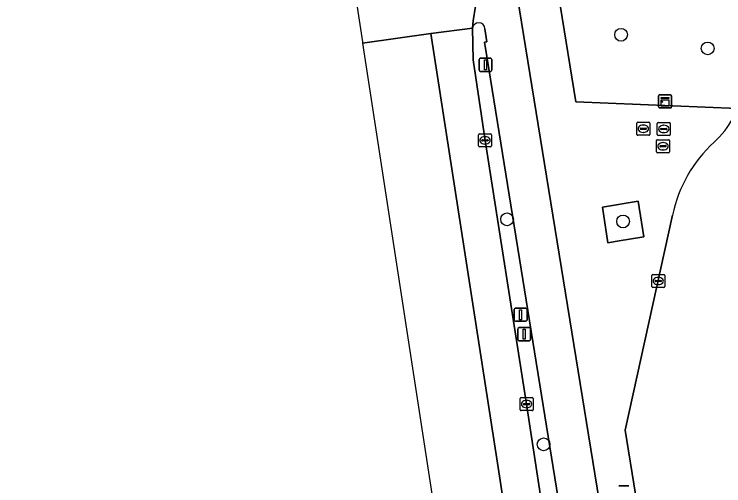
# Model space of a CAD drawing. Extents: x 160888 to 161385, y 386490 to 386908.
# Drawn here: x 160887.8 to 160942.2, y 386671.6 to 386707.7 of the extents above; entities that cross this region are included whole.
import ezdxf

# ---------------------------------------------------------------- set-up
doc = ezdxf.new("R2010")
doc.units = 0
for name, color, linetype in [('IMGEO_Berm_groen', 7, 'Continuous'), ('IMGEO_Boom', 7, 'Continuous'), ('IMGEO_Fietspad_gesloten', 7, 'Continuous'), ('IMGEO_Groenvoorziening', 7, 'Continuous'), ('IMGEO_Kast', 7, 'Continuous'), ('IMGEO_Kolk', 7, 'Continuous'), ('IMGEO_Lichtmast', 7, 'Continuous'), ('IMGEO_Rijbaan_lokaal_gesloten', 7, 'Continuous'), ('IMGEO_Rijbaan_lokaal_open', 7, 'Continuous'), ('IMGEO_Rioolput', 7, 'Continuous'), ('IMGEO_Verkeersbordpaal', 7, 'Continuous'), ('IMGEO_Verkeersregelinstallatiepaal', 7, 'Continuous'), ('IMGEO_Voetpad_open', 7, 'Continuous')]:
    doc.layers.add(name, color=color, linetype=linetype)

msp = doc.modelspace()

# ---------------------------------------------------------------- linework, layer by layer
at = {"layer": 'IMGEO_Berm_groen'}
for points in [[(160922.94, 386706.686), (160922.993, 386704.258), (160923.909, 386698.07), (160927.101, 386677.842), (160930.347, 386656.596), (160933.524, 386636.354), (160935.436, 386624.216), (160935.438, 386623.528), (160935.246, 386615.609), (160935.115, 386610.302), (160935.118, 386606.678)], [(160931.762, 386656.821), (160924.065, 386704.353), (160923.881, 386705.616), (160924.045, 386705.64), (160923.906, 386706.637)]]:
    msp.add_lwpolyline(points, dxfattribs=at)
msp.add_arc((160923.42, 386706.604), 0.487, 3.9379, 170.2545, dxfattribs=at)
at = {"layer": 'IMGEO_Boom'}
for centre in [(160934.351, 386706.169), (160941.001, 386705.121), (160925.605, 386692.017), (160934.508, 386691.851), (160928.406, 386674.761)]:
    msp.add_circle(centre, 0.489, dxfattribs=at)
at = {"layer": 'IMGEO_Fietspad_gesloten'}
for points in [[(160943.505, 386603.709), (160932.662, 386670.444), (160925.741, 386713.136)], [(160923.463, 386709.449), (160923.18, 386708.361), (160922.995, 386707.251), (160922.94, 386706.686)], [(160923.906, 386706.637), (160924.045, 386705.64), (160923.881, 386705.616), (160924.065, 386704.353), (160931.762, 386656.821), (160937.033, 386624.536), (160939.405, 386610.379), (160940.002, 386606.539), (160940.374, 386603.737)]]:
    msp.add_lwpolyline(points, dxfattribs=at)
msp.add_arc((160923.42, 386706.604), 0.487, 3.9379, 170.2545, dxfattribs=at)
at = {"layer": 'IMGEO_Groenvoorziening'}
msp.add_lwpolyline([(160928.469, 386715.884), (160930.88, 386701.021), (160943.287, 386700.521), (160943.399, 386700.698), (160943.764, 386701.499)], dxfattribs=at)
msp.add_lwpolyline([(160935.657, 386693.409), (160932.937, 386692.954), (160933.35, 386690.217), (160934.06, 386690.333), (160936.103, 386690.668)], close=True, dxfattribs=at)
at = {"layer": 'IMGEO_Kast'}
for p, q in [((160937.236, 386700.643), (160937.236, 386701.484)), ((160937.236, 386701.484), (160937.236, 386700.643)), ((160937.311, 386701.568), (160938.152, 386701.568)), ((160938.152, 386701.568), (160937.311, 386701.568)), ((160938.236, 386701.493), (160938.236, 386700.652)), ((160938.236, 386700.652), (160938.236, 386701.493)), ((160938.161, 386700.568), (160937.32, 386700.568)), ((160937.32, 386700.568), (160938.161, 386700.568))]:
    msp.add_line(p, q, dxfattribs=at)
for points in [[(160937.431, 386701.358), (160938.031, 386701.358), (160938.031, 386701.273), (160937.431, 386701.273), (160937.431, 386701.358)], [(160937.431, 386701.183), (160938.031, 386701.183), (160938.031, 386700.694), (160937.431, 386700.694), (160937.431, 386701.183)]]:
    msp.add_lwpolyline(points, dxfattribs=at)
msp.add_circle((160937.515, 386701.032), 0.0377, dxfattribs=at)
for centre, start, end in [((160937.314, 386701.49), 92.4484, 184.2845), ((160937.314, 386701.49), 92.4484, 184.2845), ((160938.158, 386701.49), 2.4484, 94.2845), ((160938.158, 386701.49), 2.4484, 94.2845), ((160937.314, 386700.646), 182.4484, 274.2845), ((160937.314, 386700.646), 182.4484, 274.2845), ((160938.158, 386700.646), 272.4484, 4.2845), ((160938.158, 386700.646), 272.4484, 4.2845)]:
    msp.add_arc(centre, 0.0779, start, end, dxfattribs=at)
at = {"layer": 'IMGEO_Kolk'}
for p, q in [((160923.408, 386697.644), (160923.408, 386698.496)), ((160923.483, 386698.57), (160924.335, 386698.57)), ((160924.409, 386698.496), (160924.409, 386697.644)), ((160923.667, 386698.064), (160923.667, 386698.076)), ((160924.105, 386698.027), (160923.707, 386698.027)), ((160923.71, 386698.113), (160924.108, 386698.113)), ((160923.896, 386698.35), (160923.921, 386698.35)), ((160924.151, 386698.076), (160924.151, 386698.064)), ((160924.335, 386697.57), (160923.483, 386697.57)), ((160923.919, 386697.79), (160923.894, 386697.79)), ((160936.705, 386686.861), (160936.705, 386687.713)), ((160936.78, 386687.787), (160937.632, 386687.787)), ((160937.193, 386687.567), (160937.218, 386687.567)), ((160937.706, 386687.713), (160937.706, 386686.861)), ((160936.964, 386687.281), (160936.964, 386687.293)), ((160937.402, 386687.244), (160937.004, 386687.244)), ((160937.007, 386687.33), (160937.405, 386687.33)), ((160937.216, 386687.007), (160937.191, 386687.007)), ((160937.448, 386687.293), (160937.448, 386687.281)), ((160937.632, 386686.787), (160936.78, 386686.787)), ((160926.675, 386678.342), (160927.527, 386678.342)), ((160926.6, 386677.416), (160926.6, 386678.268)), ((160926.859, 386677.836), (160926.859, 386677.848)), ((160927.297, 386677.799), (160926.899, 386677.799)), ((160926.902, 386677.885), (160927.3, 386677.885)), ((160927.088, 386678.122), (160927.113, 386678.122)), ((160927.343, 386677.848), (160927.343, 386677.836)), ((160927.601, 386678.268), (160927.601, 386677.416)), ((160927.527, 386677.342), (160926.675, 386677.342)), ((160927.111, 386677.562), (160927.086, 386677.562))]:
    msp.add_line(p, q, dxfattribs=at)
for points in [[(160923.408, 386697.644), (160923.408, 386698.496)], [(160923.483, 386698.57), (160924.335, 386698.57)], [(160924.409, 386698.496), (160924.409, 386697.644)], [(160924.335, 386697.57), (160923.483, 386697.57)], [(160936.705, 386686.861), (160936.705, 386687.713)], [(160936.78, 386687.787), (160937.632, 386687.787)], [(160937.706, 386687.713), (160937.706, 386686.861)], [(160937.632, 386686.787), (160936.78, 386686.787)], [(160926.675, 386678.342), (160927.527, 386678.342)], [(160926.6, 386677.416), (160926.6, 386678.268)], [(160927.601, 386678.268), (160927.601, 386677.416)], [(160927.527, 386677.342), (160926.675, 386677.342)]]:
    msp.add_lwpolyline(points, dxfattribs=at)
for centre, radius, start, end in [((160923.485, 386698.494), 0.0765, 91.552, 178.448), ((160923.485, 386698.494), 0.0765, 91.552, 178.448), ((160924.333, 386698.494), 0.0765, 1.552, 88.448), ((160924.333, 386698.494), 0.0765, 1.552, 88.448), ((160923.707, 386698.073), 0.0403, 85.8775, 175.7526), ((160923.704, 386698.063), 0.0366, 178.938, 274.7102), ((160924.108, 386698.07), 0.043, 264.8664, 352.4533), ((160924.112, 386698.075), 0.0386, 1.7309, 96.639), ((160923.485, 386697.646), 0.0765, 181.552, 268.448), ((160923.485, 386697.646), 0.0765, 181.552, 268.448), ((160924.333, 386697.646), 0.0765, 271.552, 358.448), ((160924.333, 386697.646), 0.0765, 271.552, 358.448), ((160936.782, 386687.711), 0.0765, 91.552, 178.448), ((160936.782, 386687.711), 0.0765, 91.552, 178.448), ((160937.63, 386687.711), 0.0765, 1.552, 88.448), ((160937.63, 386687.711), 0.0765, 1.552, 88.448), ((160937.004, 386687.29), 0.0403, 85.8775, 175.7526), ((160937.001, 386687.28), 0.0366, 178.938, 274.7102), ((160937.405, 386687.287), 0.043, 264.8664, 352.4533), ((160937.409, 386687.292), 0.0386, 1.7309, 96.639), ((160936.782, 386686.863), 0.0765, 181.552, 268.448), ((160936.782, 386686.863), 0.0765, 181.552, 268.448), ((160937.63, 386686.863), 0.0765, 271.552, 358.448), ((160937.63, 386686.863), 0.0765, 271.552, 358.448), ((160926.677, 386678.266), 0.0765, 91.552, 178.448), ((160926.677, 386678.266), 0.0765, 91.552, 178.448), ((160927.525, 386678.266), 0.0765, 1.552, 88.448), ((160927.525, 386678.266), 0.0765, 1.552, 88.448), ((160926.899, 386677.845), 0.0403, 85.8775, 175.7526), ((160926.896, 386677.835), 0.0366, 178.938, 274.7102), ((160927.3, 386677.842), 0.043, 264.8664, 352.4533), ((160927.304, 386677.847), 0.0386, 1.7309, 96.639), ((160926.677, 386677.418), 0.0765, 181.552, 268.448), ((160926.677, 386677.418), 0.0765, 181.552, 268.448), ((160927.525, 386677.418), 0.0765, 271.552, 358.448), ((160927.525, 386677.418), 0.0765, 271.552, 358.448)]:
    msp.add_arc(centre, radius, start, end, dxfattribs=at)
for centre, major_axis, ratio, start_param, end_param in [((160923.895, 386698.07), (-0.387, 0.002), 0.722429, 4.712389, 7.853982), ((160923.92, 386698.07), (-0.39, 0.002), 0.717154, 1.570796, 4.712389), ((160937.192, 386687.287), (-0.387, 0.002), 0.722429, 4.712389, 7.853982), ((160937.217, 386687.287), (-0.39, 0.002), 0.717154, 1.570796, 4.712389), ((160927.087, 386677.842), (-0.387, 0.002), 0.722429, 4.712389, 7.853982), ((160927.112, 386677.842), (-0.39, 0.002), 0.717154, 1.570796, 4.712389)]:
    msp.add_ellipse(centre, major_axis=major_axis, ratio=ratio, start_param=start_param, end_param=end_param, dxfattribs=at)
at = {"layer": 'IMGEO_Lichtmast'}
for p, q in [((160926.143, 386684.293), (160926.143, 386685.093)), ((160926.143, 386685.093), (160926.143, 386684.293)), ((160926.243, 386685.193), (160927.033, 386685.193)), ((160927.033, 386685.193), (160926.243, 386685.193)), ((160927.133, 386685.093), (160927.133, 386684.293)), ((160927.133, 386684.293), (160927.133, 386685.093)), ((160927.033, 386684.193), (160926.243, 386684.193)), ((160926.243, 386684.193), (160927.033, 386684.193)), ((160934.17, 386671.579), (160934.96, 386671.579)), ((160934.96, 386671.579), (160934.17, 386671.579))]:
    msp.add_line(p, q, dxfattribs=at)
msp.add_lwpolyline([(160926.563, 386685.068), (160926.713, 386685.068), (160926.713, 386684.318), (160926.563, 386684.318), (160926.563, 386685.068)], dxfattribs=at)
for centre, start, end in [((160926.243, 386685.093), 90, 180), ((160926.243, 386685.093), 90, 180), ((160927.033, 386685.093), 0, 90), ((160927.033, 386685.093), 360, 90), ((160926.243, 386684.293), 180, 270), ((160926.243, 386684.293), 180, 270), ((160927.033, 386684.293), 270, 0), ((160927.033, 386684.293), 270, 0)]:
    msp.add_arc(centre, 0.1, start, end, dxfattribs=at)
at = {"layer": 'IMGEO_Rijbaan_lokaal_gesloten'}
msp.add_lwpolyline([(160887.77, 386879.356), (160914.501, 386705.629), (160914.518, 386705.52), (160919.76, 386706.26), (160922.94, 386706.686), (160922.995, 386707.251), (160923.18, 386708.361)], dxfattribs=at)
for points in [[(160923.909, 386698.07), (160922.993, 386704.258), (160922.94, 386706.686), (160919.76, 386706.26), (160924.863, 386673.321), (160929.36, 386643.975), (160932.577, 386623.664), (160935.118, 386606.678), (160935.115, 386610.302), (160935.246, 386615.609), (160935.438, 386623.528), (160935.436, 386624.216), (160933.524, 386636.354), (160930.347, 386656.596), (160927.101, 386677.842)], [(160929.683, 386606.968), (160932.058, 386606.841), (160935.118, 386606.678), (160932.577, 386623.664), (160929.36, 386643.975), (160924.863, 386673.321), (160919.76, 386706.26), (160914.518, 386705.52)]]:
    msp.add_lwpolyline(points, close=True, dxfattribs=at)
at = {"layer": 'IMGEO_Rijbaan_lokaal_open'}
msp.add_lwpolyline([(160938.313, 386692.341), (160934.662, 386675.85), (160935.462, 386670.942), (160944.92, 386612.838), (160945.153, 386611.458), (160945.894, 386607.394), (160946.192, 386606.5), (160947.462, 386603.756)], dxfattribs=at)
for centre, radius, start, end in [((160937.169, 386702.784), 6.499, 311.6617, 332.8533), ((160948.488, 386690.254), 10.387, 132.3651, 168.4105)]:
    msp.add_arc(centre, radius, start, end, dxfattribs=at)
at = {"layer": 'IMGEO_Rioolput'}
for p, q in [((160935.558, 386698.534), (160935.558, 386699.386)), ((160935.633, 386699.46), (160936.485, 386699.46)), ((160935.86, 386699.003), (160936.258, 386699.003)), ((160936.046, 386699.24), (160936.071, 386699.24)), ((160936.559, 386699.386), (160936.559, 386698.534)), ((160937.131, 386698.521), (160937.131, 386699.373)), ((160937.206, 386699.447), (160938.058, 386699.447)), ((160937.433, 386698.99), (160937.831, 386698.99)), ((160937.619, 386699.227), (160937.644, 386699.227)), ((160938.132, 386699.373), (160938.132, 386698.521)), ((160936.485, 386698.46), (160935.633, 386698.46)), ((160935.817, 386698.954), (160935.817, 386698.966)), ((160936.255, 386698.917), (160935.857, 386698.917)), ((160936.069, 386698.68), (160936.044, 386698.68)), ((160936.301, 386698.966), (160936.301, 386698.954)), ((160938.058, 386698.447), (160937.206, 386698.447)), ((160937.39, 386698.941), (160937.39, 386698.953)), ((160937.828, 386698.904), (160937.43, 386698.904)), ((160937.642, 386698.667), (160937.617, 386698.667)), ((160937.874, 386698.953), (160937.874, 386698.941)), ((160937.073, 386697.198), (160937.073, 386698.05)), ((160937.148, 386698.124), (160938, 386698.124)), ((160937.561, 386697.904), (160937.586, 386697.904)), ((160938.074, 386698.05), (160938.074, 386697.198)), ((160937.332, 386697.618), (160937.332, 386697.63)), ((160937.77, 386697.581), (160937.372, 386697.581)), ((160937.375, 386697.667), (160937.773, 386697.667)), ((160937.584, 386697.344), (160937.559, 386697.344)), ((160937.816, 386697.63), (160937.816, 386697.618)), ((160938, 386697.124), (160937.148, 386697.124))]:
    msp.add_line(p, q, dxfattribs=at)
for points in [[(160935.558, 386698.534), (160935.558, 386699.386)], [(160935.633, 386699.46), (160936.485, 386699.46)], [(160936.559, 386699.386), (160936.559, 386698.534)], [(160937.131, 386698.521), (160937.131, 386699.373)], [(160937.206, 386699.447), (160938.058, 386699.447)], [(160938.132, 386699.373), (160938.132, 386698.521)], [(160936.485, 386698.46), (160935.633, 386698.46)], [(160938.058, 386698.447), (160937.206, 386698.447)], [(160937.073, 386697.198), (160937.073, 386698.05)], [(160937.148, 386698.124), (160938, 386698.124)], [(160938.074, 386698.05), (160938.074, 386697.198)], [(160938, 386697.124), (160937.148, 386697.124)]]:
    msp.add_lwpolyline(points, dxfattribs=at)
for centre, radius, start, end in [((160935.635, 386699.384), 0.0765, 91.552, 178.448), ((160935.635, 386699.384), 0.0765, 91.552, 178.448), ((160935.857, 386698.963), 0.0403, 85.8775, 175.7526), ((160936.262, 386698.965), 0.0386, 1.7309, 96.639), ((160936.483, 386699.384), 0.0765, 1.552, 88.448), ((160936.483, 386699.384), 0.0765, 1.552, 88.448), ((160937.208, 386699.371), 0.0765, 91.552, 178.448), ((160937.208, 386699.371), 0.0765, 91.552, 178.448), ((160937.43, 386698.95), 0.0403, 85.8775, 175.7526), ((160937.835, 386698.952), 0.0386, 1.7309, 96.639), ((160938.056, 386699.371), 0.0765, 1.552, 88.448), ((160938.056, 386699.371), 0.0765, 1.552, 88.448), ((160935.635, 386698.536), 0.0765, 181.552, 268.448), ((160935.635, 386698.536), 0.0765, 181.552, 268.448), ((160935.854, 386698.953), 0.0366, 178.938, 274.7102), ((160936.258, 386698.96), 0.043, 264.8664, 352.4533), ((160936.483, 386698.536), 0.0765, 271.552, 358.448), ((160936.483, 386698.536), 0.0765, 271.552, 358.448), ((160937.208, 386698.523), 0.0765, 181.552, 268.448), ((160937.208, 386698.523), 0.0765, 181.552, 268.448), ((160937.427, 386698.94), 0.0366, 178.938, 274.7102), ((160937.831, 386698.947), 0.043, 264.8664, 352.4533), ((160938.056, 386698.523), 0.0765, 271.552, 358.448), ((160938.056, 386698.523), 0.0765, 271.552, 358.448), ((160937.15, 386698.048), 0.0765, 91.552, 178.448), ((160937.15, 386698.048), 0.0765, 91.552, 178.448), ((160937.998, 386698.048), 0.0765, 1.552, 88.448), ((160937.998, 386698.048), 0.0765, 1.552, 88.448), ((160937.372, 386697.627), 0.0403, 85.8775, 175.7526), ((160937.369, 386697.617), 0.0366, 178.938, 274.7102), ((160937.773, 386697.624), 0.043, 264.8664, 352.4533), ((160937.777, 386697.629), 0.0386, 1.7309, 96.639), ((160937.15, 386697.2), 0.0765, 181.552, 268.448), ((160937.15, 386697.2), 0.0765, 181.552, 268.448), ((160937.998, 386697.2), 0.0765, 271.552, 358.448), ((160937.998, 386697.2), 0.0765, 271.552, 358.448)]:
    msp.add_arc(centre, radius, start, end, dxfattribs=at)
for centre, major_axis, ratio, start_param, end_param in [((160936.045, 386698.96), (-0.387, 0.002), 0.722429, 4.712389, 7.853982), ((160936.07, 386698.96), (-0.39, 0.002), 0.717154, 1.570796, 4.712389), ((160937.618, 386698.947), (-0.387, 0.002), 0.722429, 4.712389, 7.853982), ((160937.643, 386698.947), (-0.39, 0.002), 0.717154, 1.570796, 4.712389), ((160937.56, 386697.624), (-0.387, 0.002), 0.722429, 4.712389, 7.853982), ((160937.585, 386697.624), (-0.39, 0.002), 0.717154, 1.570796, 4.712389)]:
    msp.add_ellipse(centre, major_axis=major_axis, ratio=ratio, start_param=start_param, end_param=end_param, dxfattribs=at)
at = {"layer": 'IMGEO_Verkeersbordpaal'}
for p, q in [((160926.419, 386682.807), (160926.419, 386683.607)), ((160926.419, 386683.607), (160926.419, 386682.807)), ((160926.519, 386683.707), (160927.309, 386683.707)), ((160927.309, 386683.707), (160926.519, 386683.707)), ((160927.409, 386683.607), (160927.409, 386682.807)), ((160927.409, 386682.807), (160927.409, 386683.607)), ((160927.309, 386682.707), (160926.519, 386682.707)), ((160926.519, 386682.707), (160927.309, 386682.707))]:
    msp.add_line(p, q, dxfattribs=at)
msp.add_lwpolyline([(160926.839, 386683.582), (160926.989, 386683.582), (160926.989, 386682.832), (160926.839, 386682.832), (160926.839, 386683.582)], dxfattribs=at)
for centre, start, end in [((160926.519, 386683.607), 90, 180), ((160926.519, 386683.607), 90, 180), ((160927.309, 386683.607), 0, 90), ((160927.309, 386683.607), 360, 90), ((160926.519, 386682.807), 180, 270), ((160926.519, 386682.807), 180, 270), ((160927.309, 386682.807), 270, 0), ((160927.309, 386682.807), 270, 0)]:
    msp.add_arc(centre, 0.1, start, end, dxfattribs=at)
at = {"layer": 'IMGEO_Verkeersregelinstallatiepaal'}
for p, q in [((160923.455, 386703.464), (160923.455, 386704.264)), ((160923.455, 386704.264), (160923.455, 386703.464)), ((160923.555, 386704.364), (160924.345, 386704.364)), ((160924.345, 386704.364), (160923.555, 386704.364)), ((160924.445, 386704.264), (160924.445, 386703.464)), ((160924.445, 386703.464), (160924.445, 386704.264)), ((160924.345, 386703.364), (160923.555, 386703.364)), ((160923.555, 386703.364), (160924.345, 386703.364))]:
    msp.add_line(p, q, dxfattribs=at)
msp.add_lwpolyline([(160923.875, 386704.239), (160924.025, 386704.239), (160924.025, 386703.489), (160923.875, 386703.489), (160923.875, 386704.239)], dxfattribs=at)
for centre, start, end in [((160923.555, 386704.264), 90, 180), ((160923.555, 386704.264), 90, 180), ((160924.345, 386704.264), 0, 90), ((160924.345, 386704.264), 360, 90), ((160923.555, 386703.464), 180, 270), ((160923.555, 386703.464), 180, 270), ((160924.345, 386703.464), 270, 0), ((160924.345, 386703.464), 270, 0)]:
    msp.add_arc(centre, 0.1, start, end, dxfattribs=at)
at = {"layer": 'IMGEO_Voetpad_open'}
for points in [[(160942.952, 386699.819), (160943.287, 386700.521), (160930.88, 386701.021), (160928.469, 386715.884)], [(160925.741, 386713.136), (160932.662, 386670.444), (160943.505, 386603.709)], [(160946.424, 386603.319), (160946.508, 386603.339), (160947.462, 386603.756), (160946.192, 386606.5), (160945.894, 386607.394), (160945.153, 386611.458), (160944.92, 386612.838), (160944.16, 386612.627), (160940.942, 386632.337), (160934.732, 386670.802), (160935.462, 386670.942), (160934.662, 386675.85), (160938.313, 386692.341)]]:
    msp.add_lwpolyline(points, dxfattribs=at)
msp.add_lwpolyline([(160934.06, 386690.333), (160933.35, 386690.217), (160932.937, 386692.954), (160935.657, 386693.409), (160936.103, 386690.668)], close=True, dxfattribs=at)
for centre, radius, start, end in [((160937.169, 386702.784), 6.499, 311.6617, 332.8533), ((160948.488, 386690.254), 10.387, 132.3651, 168.4105)]:
    msp.add_arc(centre, radius, start, end, dxfattribs=at)

doc.saveas('drawing.dxf')
